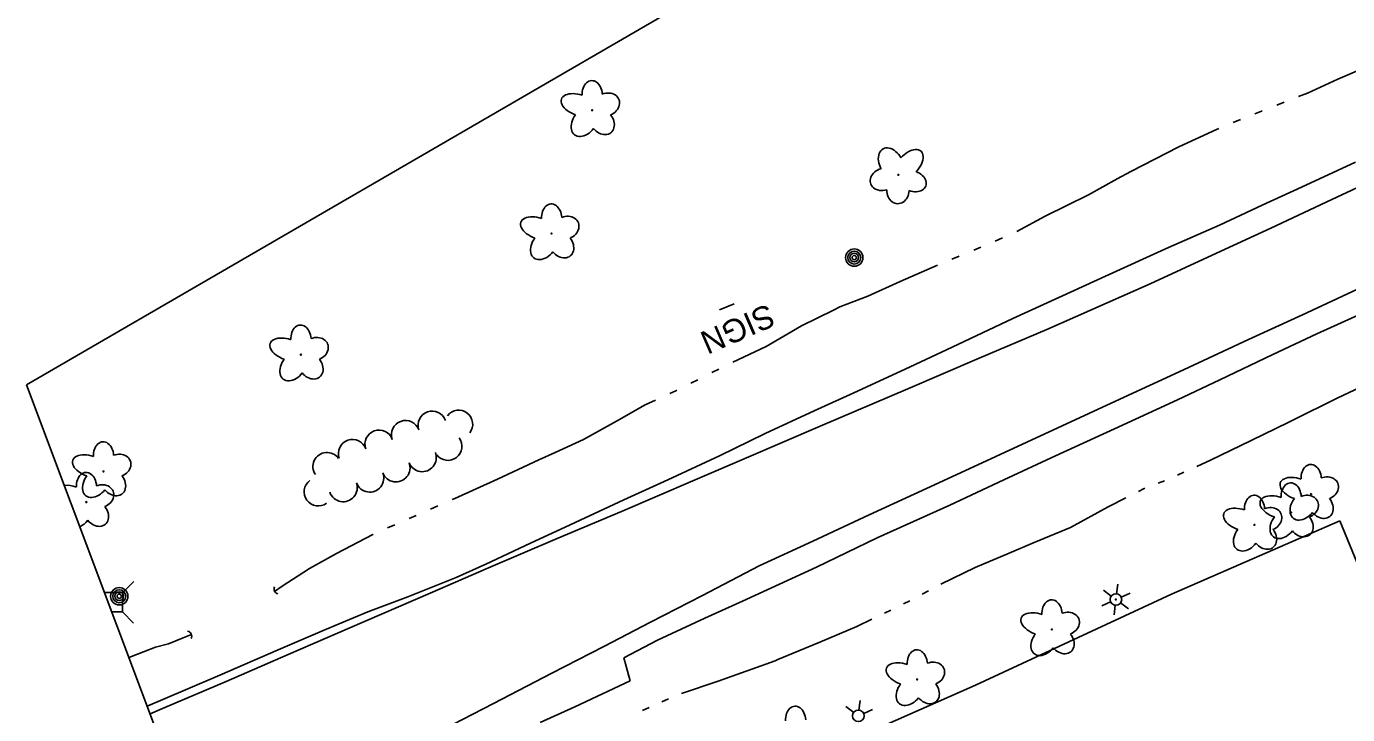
# Model space of a CAD drawing. Extents: x 589250 to 1188077, y 162953 to 363065.
# Drawn here: x 592806.9 to 593147.3, y 187806.4 to 187983.6 of the extents above; entities that cross this region are included whole.
import ezdxf

# ---------------------------------------------------------------- set-up
doc = ezdxf.new("R2010")
doc.units = 0
for name, color, linetype in [('E_DRN', 7, 'Continuous'), ('E_DWY', 7, 'Continuous'), ('E_LAND_TreeLine_P', 7, 'Continuous'), ('E_LAND_Vegetation', 7, 'Continuous'), ('E_LTG', 7, 'Continuous'), ('E_MAP_Limits', 7, 'Continuous'), ('E_MISCPROP', 7, 'Continuous'), ('E_RDWY', 7, 'Continuous'), ('E_RDWY_Gravel', 7, 'Continuous'), ('E_SGN', 7, 'Continuous'), ('E_SGN_Text', 7, 'Continuous'), ('E_UTL_AG_Bold', 7, 'Continuous'), ('E_WTR_FlowLine', 7, 'Continuous')]:
    doc.layers.add(name, color=color, linetype=linetype)

msp = doc.modelspace()

# ---------------------------------------------------------------- linework, layer by layer
at = {"layer": 'E_DRN'}
for centre, radius, start, end in [((592871.98, 187838.65), 1.25, 150.8193, 257.0795), ((592848.21, 187826.54), 1.31, 333.2388, 79.499)]:
    msp.add_arc(centre, radius, start, end, dxfattribs=at)
at = {"layer": 'E_DWY'}
for p, q in [((593145.27, 187856.3), (593101.9, 187837.37)), ((593151.02, 187842.31), (593145.27, 187856.3)), ((593101.9, 187837.37), (593051.45, 187813.95)), ((593051.45, 187813.95), (593008.94, 187795.22))]:
    msp.add_line(p, q, dxfattribs=at)
at = {"layer": 'E_LAND_TreeLine_P'}
for centre, start, end in [((592904.62, 187878.48), 19.6866, 199.6866), ((592911.46, 187880.93), 19.6866, 199.6866), ((592918.28, 187881.15), 322.711, 142.711), ((592897.78, 187876.03), 19.6866, 199.6866), ((592890.95, 187873.59), 19.6866, 199.6866), ((592915.52, 187875.47), 217.2688, 37.2688), ((592884.37, 187870.25), 35.0669, 215.0669), ((592908.91, 187872.56), 201.249, 21.249), ((592895.37, 187867.29), 201.249, 21.249), ((592902.14, 187869.93), 201.249, 21.249), ((592882.11, 187863.73), 126.1882, 306.1882), ((592888.55, 187864.82), 199.4682, 19.4682)]:
    msp.add_arc(centre, 3.63, start, end, dxfattribs=at)
at = {"layer": 'E_LAND_Vegetation'}
for centre in [(592952.68, 187962.03), (593031.57, 187945.4), (592942.23, 187930.28), (592877.65, 187899.07), (592826.8, 187869), (593137.87, 187863.17), (592822.38, 187861.11), (593132.72, 187858.42), (593123.3, 187855.22), (593071.13, 187828.29), (593036.41, 187815.42)]:
    msp.add_circle(centre, 0.128, dxfattribs=at)
for centre, major_axis, ratio, start_param, end_param in [((592952.7, 187966.04), (0.19, -3.62), 0.716896, 1.570796, 4.712389), ((592956.37, 187963.52), (-3.2, -1.29), 0.832022, 1.570796, 4.712389), ((592949.25, 187963.37), (4.49, -1.55), 0.560249, 1.570796, 4.712389), ((592950.72, 187959.09), (2.57, 3.35), 0.691916, 1.570796, 4.712389), ((592955.24, 187959.08), (-2.26, 2.82), 0.782863, 1.570796, 4.712389), ((593029.67, 187948.38), (2.04, -3.7), 0.691916, 1.570796, 4.712389), ((593034.18, 187948), (-3.22, -3.5), 0.560249, 1.570796, 4.712389), ((593027.85, 187944.24), (3.49, 0.94), 0.782863, 1.570796, 4.712389), ((593035.24, 187943.78), (-3.4, 1.27), 0.716896, 1.570796, 4.712389), ((593031.45, 187941.42), (0.1, 3.45), 0.832022, 1.570796, 4.712389), ((592942.25, 187934.29), (0.19, -3.62), 0.716896, 1.570796, 4.712389), ((592938.8, 187931.63), (4.49, -1.55), 0.560249, 1.570796, 4.712389), ((592945.92, 187931.77), (-3.2, -1.29), 0.832022, 1.570796, 4.712389), ((592940.26, 187927.35), (2.57, 3.35), 0.691916, 1.570796, 4.712389), ((592944.79, 187927.34), (-2.26, 2.82), 0.782863, 1.570796, 4.712389), ((592877.67, 187903.08), (0.19, -3.62), 0.716896, 1.570796, 4.712389), ((592874.22, 187900.41), (4.49, -1.55), 0.560249, 1.570796, 4.712389), ((592881.34, 187900.55), (-3.2, -1.29), 0.832022, 1.570796, 4.712389), ((592875.68, 187896.13), (2.57, 3.35), 0.691916, 1.570796, 4.712389), ((592880.21, 187896.12), (-2.26, 2.82), 0.782863, 1.570796, 4.712389), ((592826.82, 187873.01), (0.19, -3.62), 0.716896, 1.570796, 4.712389), ((592823.37, 187870.34), (4.49, -1.55), 0.560249, 1.570796, 4.712389), ((592830.49, 187870.48), (-3.2, -1.29), 0.832022, 1.570796, 4.712389), ((592822.41, 187865.12), (0.19, -3.62), 0.716896, 1.570796, 4.712389), ((593137.9, 187867.18), (0.19, -3.62), 0.716896, 1.570796, 4.712389), ((592818.96, 187862.46), (4.49, -1.55), 0.560249, 1.570796, 2.281176), ((592824.84, 187866.06), (2.57, 3.35), 0.691916, 1.570796, 4.712389), ((592826.08, 187862.6), (-3.2, -1.29), 0.832022, 1.570796, 4.712389), ((592829.36, 187866.05), (-2.26, 2.82), 0.782863, 1.570796, 4.712389), ((593134.45, 187864.51), (4.49, -1.55), 0.560249, 1.570796, 4.712389), ((593132.74, 187862.43), (0.19, -3.62), 0.716896, 1.570796, 4.712389), ((593141.57, 187864.65), (-3.2, -1.29), 0.832022, 1.570796, 4.712389), ((593123.32, 187859.23), (0.19, -3.62), 0.716896, 1.570796, 4.712389), ((593129.29, 187859.77), (4.49, -1.55), 0.560249, 1.570796, 4.712389), ((593135.91, 187860.23), (2.57, 3.35), 0.691916, 1.570796, 4.712389), ((593136.41, 187859.91), (-3.2, -1.29), 0.832022, 1.570796, 4.712389), ((593140.44, 187860.22), (-2.26, 2.82), 0.782863, 1.570796, 4.712389), ((592824.95, 187858.17), (-2.26, 2.82), 0.782863, 1.570796, 4.712389), ((593119.87, 187856.56), (4.49, -1.55), 0.560249, 1.570796, 4.712389), ((593126.99, 187856.71), (-3.2, -1.29), 0.832022, 1.570796, 4.712389), ((592820.42, 187858.18), (2.57, 3.35), 0.691916, 4.056943, 4.712389), ((593130.76, 187855.48), (2.57, 3.35), 0.691916, 1.570796, 4.712389), ((593135.28, 187855.47), (-2.26, 2.82), 0.782863, 1.570796, 4.712389), ((593121.34, 187852.28), (2.57, 3.35), 0.691916, 1.570796, 4.712389), ((593125.86, 187852.27), (-2.26, 2.82), 0.782863, 1.570796, 4.712389), ((593071.15, 187832.3), (0.19, -3.62), 0.716896, 1.570796, 4.712389), ((593067.7, 187829.63), (4.49, -1.55), 0.560249, 1.570796, 4.712389), ((593074.82, 187829.78), (-3.2, -1.29), 0.832022, 1.570796, 4.712389), ((593069.16, 187825.35), (2.57, 3.35), 0.691916, 1.570796, 4.712389), ((593073.69, 187825.34), (-2.26, 2.82), 0.782863, 1.570796, 4.712389), ((593036.43, 187819.43), (0.19, -3.62), 0.716896, 1.570796, 4.712389), ((593032.99, 187816.76), (4.49, -1.55), 0.560249, 1.570796, 4.712389), ((593040.11, 187816.91), (-3.2, -1.29), 0.832022, 1.570796, 4.712389), ((593034.45, 187812.48), (2.57, 3.35), 0.691916, 1.570796, 4.712389), ((593038.97, 187812.47), (-2.26, 2.82), 0.782863, 1.570796, 4.712389), ((593005.09, 187804.9), (0.19, -3.62), 0.716896, 1.570796, 4.712389)]:
    msp.add_ellipse(centre, major_axis=major_axis, ratio=ratio, start_param=start_param, end_param=end_param, dxfattribs=at)
at = {"layer": 'E_LTG'}
for p, q in [((593084.39, 187838.38), (593086.4, 187836.89)), ((593088.06, 187839.97), (593087.78, 187837.49)), ((593091.28, 187837.59), (593088.98, 187836.6)), ((593086.23, 187835.4), (593083.94, 187834.41)), ((593087.44, 187834.51), (593087.15, 187832.03)), ((593088.81, 187835.11), (593090.82, 187833.62)), ((593018.04, 187808.41), (593020.05, 187806.92)), ((593021.71, 187810), (593021.42, 187807.52)), ((593024.92, 187807.62), (593022.63, 187806.63))]:
    msp.add_line(p, q, dxfattribs=at)
for centre, radius in [((593087.61, 187836), 1.5), ((593087.61, 187836), 0.125), ((593021.25, 187806.03), 1.5)]:
    msp.add_circle(centre, radius, dxfattribs=at)
at = {"layer": 'E_MAP_Limits'}
for p in [(593375.71, 188221.36), (592847.25, 187784.15)]:
    msp.add_line(p, (592806.94, 187891.26), dxfattribs=at)
at = {"layer": 'E_MISCPROP'}
for centre, radius in [((593020.21, 187924.08), 2.23), ((593020.21, 187924.08), 1.67), ((593020.21, 187924.08), 1.12), ((593020.21, 187924.08), 0.558), ((592830.86, 187836.83), 2.23), ((592830.86, 187836.83), 1.67), ((592830.86, 187836.83), 1.12), ((592830.86, 187836.83), 0.558)]:
    msp.add_circle(centre, radius, dxfattribs=at)
at = {"layer": 'E_RDWY'}
for p, q in [((593159.13, 187946.46), (593143.24, 187939.07)), ((593143.24, 187939.07), (593127.49, 187931.68)), ((593127.49, 187931.68), (593113.53, 187925.18)), ((593113.53, 187925.18), (593096.4, 187917.32)), ((593096.4, 187917.32), (593069.83, 187905.59)), ((593151.12, 187916.54), (593135.63, 187909.31)), ((593135.63, 187909.31), (593121.8, 187902.99)), ((593069.83, 187905.59), (593052.38, 187898.15)), ((593121.8, 187902.99), (593104.99, 187895.16)), ((593052.38, 187898.15), (593034.04, 187890.27)), ((593104.99, 187895.16), (593088.6, 187887.64)), ((593034.04, 187890.27), (593011.39, 187880.66)), ((593088.6, 187887.64), (593072.61, 187880.23)), ((593011.39, 187880.66), (592992.46, 187872.46)), ((593072.61, 187880.23), (593056.69, 187872.84)), ((592992.46, 187872.46), (592978.61, 187866.54)), ((593056.69, 187872.84), (593041.99, 187866.08)), ((592978.61, 187866.54), (592960.27, 187858.66)), ((593041.99, 187866.08), (593024.02, 187857.77)), ((592960.27, 187858.66), (592943.69, 187851.7)), ((593024.02, 187857.77), (593009.55, 187851.04)), ((592943.69, 187851.7), (592926.01, 187844.16)), ((593009.55, 187851.04), (592995.73, 187844.7)), ((592995.73, 187844.7), (592981.11, 187837.04)), ((592926.01, 187844.16), (592910.92, 187837.64)), ((592910.92, 187837.64), (592890.22, 187828.71)), ((592981.11, 187837.04), (592967.7, 187830.15)), ((592890.22, 187828.71), (592874.41, 187821.87)), ((592967.7, 187830.15), (592955.72, 187823.88)), ((592955.72, 187823.88), (592942.29, 187817.04)), ((592874.41, 187821.87), (592858.37, 187814.91)), ((592858.37, 187814.91), (592842.64, 187808.2)), ((592942.29, 187817.04), (592927.27, 187809.17)), ((592842.64, 187808.2), (592838.82, 187806.55)), ((592927.27, 187809.17), (592913.95, 187802.33))]:
    msp.add_line(p, q, dxfattribs=at)
at = {"layer": 'E_RDWY_Gravel'}
for p, q in [((593149.29, 187948.66), (593135.38, 187942.22)), ((593135.38, 187942.22), (593125.27, 187937.56)), ((593125.27, 187937.56), (593114.27, 187932.4)), ((593114.27, 187932.4), (593101.11, 187926.7)), ((593101.11, 187926.7), (593085.87, 187919.7)), ((593085.87, 187919.7), (593072.91, 187913.76)), ((593072.91, 187913.76), (593061.06, 187908.43)), ((593154.59, 187911.28), (593139.39, 187904.44)), ((593061.06, 187908.43), (593045.4, 187901.04)), ((593139.39, 187904.44), (593128.07, 187899.15)), ((593045.4, 187901.04), (593034.64, 187895.95)), ((593128.07, 187899.15), (593114.38, 187892.6)), ((593034.64, 187895.95), (593021.03, 187889.66)), ((593114.38, 187892.6), (593103.51, 187887.41)), ((593021.03, 187889.66), (593009.83, 187884.58)), ((593103.51, 187887.41), (593087.2, 187880)), ((593009.83, 187884.58), (592997.27, 187878.76)), ((592997.27, 187878.76), (592985.49, 187873.01)), ((593087.2, 187880), (593072.03, 187873.05)), ((592985.49, 187873.01), (592972.16, 187866.87)), ((593072.03, 187873.05), (593058.73, 187866.79)), ((592972.16, 187866.87), (592960.81, 187861.66)), ((593058.73, 187866.79), (593044.85, 187860.27)), ((592960.81, 187861.66), (592947.05, 187855.22)), ((593044.85, 187860.27), (593026.11, 187851.86)), ((592947.05, 187855.22), (592936.82, 187850.51)), ((593026.11, 187851.86), (593010.46, 187844.34)), ((592936.82, 187850.51), (592925.29, 187845.08)), ((592925.29, 187845.08), (592917.68, 187841.64)), ((593010.46, 187844.34), (592991.37, 187835.53)), ((592917.68, 187841.64), (592905.22, 187836.66)), ((592905.22, 187836.66), (592894.89, 187832.86)), ((592991.37, 187835.53), (592981.67, 187831.21)), ((592894.89, 187832.86), (592883.84, 187828.2)), ((592981.67, 187831.21), (592969.54, 187825.5)), ((592883.84, 187828.2), (592871.82, 187823.04)), ((592969.54, 187825.5), (592960.86, 187820.99)), ((592871.82, 187823.04), (592856.8, 187816.51)), ((592960.86, 187820.99), (592962.45, 187815.07)), ((592856.8, 187816.51), (592847.95, 187812.73)), ((592962.45, 187815.07), (592948.23, 187808.31)), ((592847.95, 187812.73), (592838.09, 187808.48)), ((592948.23, 187808.31), (592939.29, 187804.33))]:
    msp.add_line(p, q, dxfattribs=at)
at = {"layer": 'E_SGN'}
msp.add_line((592985.45, 187910.64), (592989.25, 187912.2), dxfattribs=at)
at = {"layer": 'E_UTL_AG_Bold'}
for p, q in [((592831.75, 187837.78), (592827.06, 187837.79)), ((592831.73, 187832.78), (592831.75, 187837.78)), ((592831.75, 187837.78), (592834.58, 187840.6)), ((592828.95, 187832.79), (592831.73, 187832.78)), ((592831.73, 187832.78), (592834.55, 187829.94))]:
    msp.add_line(p, q, dxfattribs=at)
at = {"layer": 'E_WTR_FlowLine'}
for p, q in [((593144.78, 187970.08), (593156.65, 187975.14)), ((593136.93, 187966.47), (593144.78, 187970.08)), ((593129.04, 187963.38), (593130.92, 187964.11)), ((593134.67, 187965.58), (593136.93, 187966.47)), ((593123.42, 187961.15), (593125.11, 187961.83)), ((593125.11, 187961.83), (593125.29, 187961.9)), ((593103.85, 187952.63), (593113.49, 187957.12)), ((593113.49, 187957.12), (593114.09, 187957.36)), ((593117.82, 187958.88), (593119.69, 187959.64)), ((593091.45, 187946.23), (593103.85, 187952.63)), ((593080.52, 187940.28), (593087.95, 187944.33)), ((593087.95, 187944.33), (593091.45, 187946.23)), ((593069.41, 187934.75), (593080.52, 187940.28)), ((593062.04, 187930.84), (593069.41, 187934.75)), ((593050.98, 187925.97), (593052.84, 187926.73)), ((593056.54, 187928.35), (593058.38, 187929.17)), ((593045.37, 187923.71), (593047.24, 187924.46)), ((593031.99, 187917.96), (593041.67, 187922.13)), ((593023.71, 187914.12), (593031.99, 187917.96)), ((593016.48, 187911.38), (593023.71, 187914.12)), ((593006.64, 187906.51), (593014.85, 187910.57)), ((593014.85, 187910.57), (593016.48, 187911.38)), ((592997.52, 187901.2), (593006.64, 187906.51)), ((592988.95, 187897.1), (592997.52, 187901.2)), ((592978.13, 187891.72), (592979.92, 187892.62)), ((592983.52, 187894.44), (592985.32, 187895.34)), ((593144.63, 187887.9), (593155.08, 187892.85)), ((592972.7, 187889.06), (592974.27, 187889.77)), ((592974.27, 187889.77), (592974.53, 187889.9)), ((592958.97, 187881.93), (592966.36, 187886.16)), ((592966.36, 187886.16), (592969.03, 187887.38)), ((593133.16, 187882.16), (593144.63, 187887.9)), ((592950.49, 187877.18), (592958.97, 187881.93)), ((593132.18, 187881.68), (593133.16, 187882.16)), ((593122.48, 187876.97), (593132.18, 187881.68)), ((592943.16, 187873.87), (592950.49, 187877.18)), ((593111.93, 187871.86), (593122.48, 187876.97)), ((592928.29, 187867.04), (592938.92, 187871.95)), ((592938.92, 187871.95), (592943.16, 187873.87)), ((593108.45, 187870.28), (593111.93, 187871.86)), ((593103.49, 187868.02), (593105.14, 187868.78)), ((592917.28, 187862.03), (592928.29, 187867.04)), ((593098.46, 187865.95), (593100.16, 187866.57)), ((592916.58, 187861.72), (592917.28, 187862.03)), ((593085.57, 187859.91), (593090.19, 187862.23)), ((593093.44, 187863.86), (593095.06, 187864.68)), ((592911.05, 187859.3), (592912.89, 187860.11)), ((593075.9, 187854.56), (593085.57, 187859.91)), ((592899.98, 187854.44), (592901.82, 187855.25)), ((592905.51, 187856.87), (592907.36, 187857.68)), ((593066.57, 187850.66), (593075.9, 187854.56)), ((592886.82, 187847.86), (592896.19, 187852.77)), ((592896.19, 187852.77), (592896.29, 187852.82)), ((592879.83, 187843.97), (592886.82, 187847.86)), ((593051.39, 187844.24), (593060.12, 187847.96)), ((593060.12, 187847.96), (593066.57, 187850.66)), ((592872.84, 187839.47), (592879.83, 187843.97)), ((593042.49, 187839.99), (593051.39, 187844.24)), ((592870.89, 187838.04), (592872.84, 187839.47)), ((593037.72, 187837.35), (593039.31, 187838.23)), ((593032.88, 187834.86), (593034.51, 187835.65)), ((593020.83, 187829.01), (593024.71, 187830.9)), ((593027.98, 187832.48), (593029.61, 187833.27)), ((593011.34, 187825.04), (593020.83, 187829.01)), ((592840.17, 187823.69), (592843.54, 187824.55)), ((592843.54, 187824.55), (592847.28, 187826.14)), ((592847.28, 187826.14), (592849.43, 187827.02)), ((593000.5, 187820.54), (593011.34, 187825.04)), ((592833.37, 187821.02), (592834.03, 187821.34)), ((592834.03, 187821.34), (592840.17, 187823.69)), ((592999.79, 187820.24), (593000.49, 187820.54)), ((592985.18, 187814.94), (592999.79, 187820.24)), ((592975.67, 187811.76), (592985.18, 187814.94)), ((592970.66, 187809.63), (592972.32, 187810.37)), ((592965.67, 187807.42), (592967.33, 187808.16))]:
    msp.add_line(p, q, dxfattribs=at)

# ---------------------------------------------------------------- texts
at = {"layer": 'E_SGN_Text'}
msp.add_text('SIGN', height=6, rotation=203.4333, dxfattribs=at).set_placement((592998.01, 187912.33))

doc.saveas('drawing.dxf')
